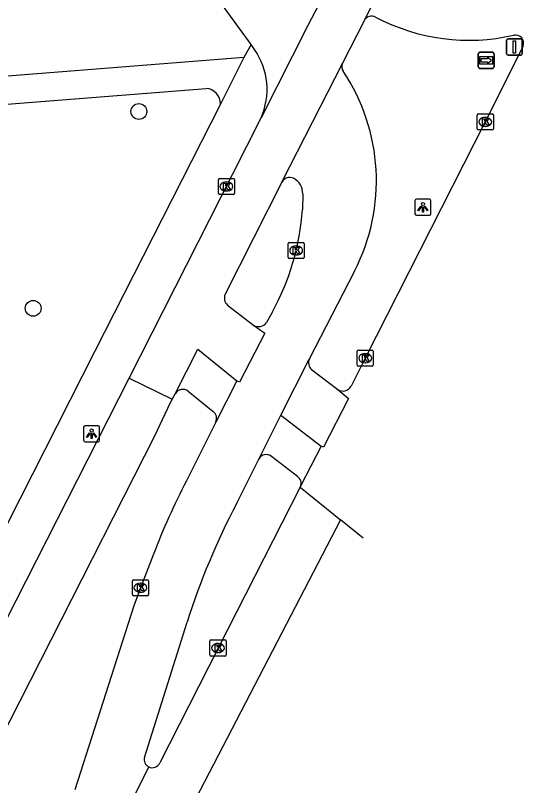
# Model space of a CAD drawing. Extents: x 161243 to 161752, y 384138 to 384885.
# Drawn here: x 161618.45 to 161650.05, y 384551.41 to 384599.27 of the extents above; entities that cross this region are included whole.
import ezdxf

# ---------------------------------------------------------------- set-up
doc = ezdxf.new("R2010")
doc.units = 0
for name, color, linetype in [('IMGEO_Boom', 7, 'Continuous'), ('IMGEO_Fietspad_gesloten', 7, 'Continuous'), ('IMGEO_Kolk', 7, 'Continuous'), ('IMGEO_Lichtpunt', 7, 'Continuous'), ('IMGEO_Rijbaan_lokaal_gesloten', 7, 'Continuous'), ('IMGEO_Rijbaan_lokaal_open', 7, 'Continuous'), ('IMGEO_Verkeersbordpaal', 7, 'Continuous'), ('IMGEO_Voetpad_open', 7, 'Continuous'), ('IMGEO_Wegwijzer', 7, 'Continuous')]:
    doc.layers.add(name, color=color, linetype=linetype)

msp = doc.modelspace()

# ---------------------------------------------------------------- linework, layer by layer
at = {"layer": 'IMGEO_Boom'}
for centre in [(161626.129, 384593.3), (161619.56, 384581.072)]:
    msp.add_circle(centre, 0.489, dxfattribs=at)
at = {"layer": 'IMGEO_Fietspad_gesloten'}
for points in [[(161640.133, 384598.942), (161638.797, 384596.299)], [(161625.518, 384576.727), (161631.945, 384589.377), (161633.723, 384592.905)], [(161635.021, 384588.905), (161631.496, 384581.952)], [(161631.645, 384581.275), (161633.252, 384580.024)], [(161628.393, 384575.761), (161629.79, 384578.533), (161632.228, 384576.565)], [(161518.014, 384365.014), (161522.72, 384374.49), (161548.308, 384424.931), (161625.518, 384576.727)], [(161625.518, 384576.727), (161628.195, 384575.423)], [(161520.707, 384363.649), (161526.535, 384375.146), (161550.415, 384422.299), (161627.114, 384573.143), (161627.772, 384574.506), (161627.927, 384574.874), (161628.195, 384575.423)], [(161628.195, 384575.423), (161628.393, 384575.761)]]:
    msp.add_lwpolyline(points, dxfattribs=at)
msp.add_arc((161632.016, 384581.711), 0.573, 155.1536, 229.671, dxfattribs=at)
at = {"layer": 'IMGEO_Kolk'}
for p, q in [((161647.242, 384593.155), (161648.094, 384593.155)), ((161647.167, 384592.229), (161647.167, 384593.081)), ((161647.655, 384592.935), (161647.68, 384592.935)), ((161648.168, 384593.081), (161648.168, 384592.229)), ((161647.678, 384592.375), (161647.653, 384592.375)), ((161648.094, 384592.155), (161647.242, 384592.155)), ((161631.071, 384588.217), (161631.071, 384589.069)), ((161631.146, 384589.143), (161631.998, 384589.143)), ((161631.559, 384588.923), (161631.584, 384588.923)), ((161632.072, 384589.069), (161632.072, 384588.217)), ((161631.582, 384588.363), (161631.557, 384588.363)), ((161631.998, 384588.143), (161631.146, 384588.143)), ((161635.407, 384584.238), (161635.407, 384585.09)), ((161635.482, 384585.164), (161636.334, 384585.164)), ((161636.408, 384585.09), (161636.408, 384584.238)), ((161635.895, 384584.944), (161635.92, 384584.944)), ((161636.334, 384584.164), (161635.482, 384584.164)), ((161635.918, 384584.384), (161635.893, 384584.384)), ((161639.703, 384577.546), (161639.703, 384578.398)), ((161639.778, 384578.472), (161640.63, 384578.472)), ((161640.704, 384578.398), (161640.704, 384577.546)), ((161640.191, 384578.252), (161640.216, 384578.252)), ((161640.63, 384577.472), (161639.778, 384577.472)), ((161640.214, 384577.692), (161640.189, 384577.692)), ((161625.724, 384563.281), (161625.724, 384564.133)), ((161625.799, 384564.207), (161626.651, 384564.207)), ((161626.212, 384563.987), (161626.237, 384563.987)), ((161626.725, 384564.133), (161626.725, 384563.281)), ((161626.651, 384563.207), (161625.799, 384563.207)), ((161626.235, 384563.427), (161626.21, 384563.427)), ((161630.549, 384559.537), (161630.549, 384560.389)), ((161630.624, 384560.463), (161631.476, 384560.463)), ((161631.037, 384560.243), (161631.062, 384560.243)), ((161631.55, 384560.389), (161631.55, 384559.537)), ((161631.06, 384559.683), (161631.035, 384559.683)), ((161631.476, 384559.463), (161630.624, 384559.463))]:
    msp.add_line(p, q, dxfattribs=at)
for points in [[(161647.242, 384593.155), (161648.094, 384593.155)], [(161647.167, 384592.229), (161647.167, 384593.081)], [(161647.488, 384592.855), (161647.611, 384592.855), (161647.611, 384592.704), (161647.741, 384592.855), (161647.905, 384592.855), (161647.759, 384592.704), (161647.912, 384592.455), (161647.76, 384592.455), (161647.675, 384592.619), (161647.611, 384592.552), (161647.611, 384592.455), (161647.488, 384592.455), (161647.488, 384592.855)], [(161648.168, 384593.081), (161648.168, 384592.229)], [(161648.094, 384592.155), (161647.242, 384592.155)], [(161631.071, 384588.217), (161631.071, 384589.069)], [(161631.146, 384589.143), (161631.998, 384589.143)], [(161631.392, 384588.843), (161631.515, 384588.843), (161631.515, 384588.692), (161631.645, 384588.843), (161631.809, 384588.843), (161631.663, 384588.692), (161631.816, 384588.443), (161631.664, 384588.443), (161631.579, 384588.607), (161631.515, 384588.54), (161631.515, 384588.443), (161631.392, 384588.443), (161631.392, 384588.843)], [(161632.072, 384589.069), (161632.072, 384588.217)], [(161631.998, 384588.143), (161631.146, 384588.143)], [(161635.407, 384584.238), (161635.407, 384585.09)], [(161635.482, 384585.164), (161636.334, 384585.164)], [(161636.408, 384585.09), (161636.408, 384584.238)], [(161635.728, 384584.864), (161635.851, 384584.864), (161635.851, 384584.713), (161635.981, 384584.864), (161636.145, 384584.864), (161635.999, 384584.713), (161636.152, 384584.464), (161636, 384584.464), (161635.915, 384584.628), (161635.851, 384584.561), (161635.851, 384584.464), (161635.728, 384584.464), (161635.728, 384584.864)], [(161636.334, 384584.164), (161635.482, 384584.164)], [(161639.703, 384577.546), (161639.703, 384578.398)], [(161639.778, 384578.472), (161640.63, 384578.472)], [(161640.704, 384578.398), (161640.704, 384577.546)], [(161640.024, 384578.172), (161640.147, 384578.172), (161640.147, 384578.021), (161640.277, 384578.172), (161640.441, 384578.172), (161640.295, 384578.021), (161640.448, 384577.772), (161640.296, 384577.772), (161640.211, 384577.936), (161640.147, 384577.869), (161640.147, 384577.772), (161640.024, 384577.772), (161640.024, 384578.172)], [(161640.63, 384577.472), (161639.778, 384577.472)], [(161625.724, 384563.281), (161625.724, 384564.133)], [(161625.799, 384564.207), (161626.651, 384564.207)], [(161626.725, 384564.133), (161626.725, 384563.281)], [(161626.045, 384563.907), (161626.168, 384563.907), (161626.168, 384563.756), (161626.298, 384563.907), (161626.462, 384563.907), (161626.316, 384563.756), (161626.469, 384563.507), (161626.317, 384563.507), (161626.232, 384563.671), (161626.168, 384563.604), (161626.168, 384563.507), (161626.045, 384563.507), (161626.045, 384563.907)], [(161626.651, 384563.207), (161625.799, 384563.207)], [(161630.549, 384559.537), (161630.549, 384560.389)], [(161630.624, 384560.463), (161631.476, 384560.463)], [(161630.87, 384560.163), (161630.993, 384560.163), (161630.993, 384560.012), (161631.123, 384560.163), (161631.287, 384560.163), (161631.141, 384560.012), (161631.294, 384559.763), (161631.142, 384559.763), (161631.057, 384559.927), (161630.993, 384559.86), (161630.993, 384559.763), (161630.87, 384559.763), (161630.87, 384560.163)], [(161631.55, 384560.389), (161631.55, 384559.537)], [(161631.476, 384559.463), (161630.624, 384559.463)]]:
    msp.add_lwpolyline(points, dxfattribs=at)
for centre, start, end in [((161647.244, 384593.079), 91.552, 178.448), ((161647.244, 384593.079), 91.552, 178.448), ((161648.092, 384593.079), 1.552, 88.448), ((161648.092, 384593.079), 1.552, 88.448), ((161647.244, 384592.231), 181.552, 268.448), ((161647.244, 384592.231), 181.552, 268.448), ((161648.092, 384592.231), 271.552, 358.448), ((161648.092, 384592.231), 271.552, 358.448), ((161631.148, 384589.067), 91.552, 178.448), ((161631.148, 384589.067), 91.552, 178.448), ((161631.996, 384589.067), 1.552, 88.448), ((161631.996, 384589.067), 1.552, 88.448), ((161631.148, 384588.219), 181.552, 268.448), ((161631.148, 384588.219), 181.552, 268.448), ((161631.996, 384588.219), 271.552, 358.448), ((161631.996, 384588.219), 271.552, 358.448), ((161635.484, 384585.088), 91.552, 178.448), ((161635.484, 384585.088), 91.552, 178.448), ((161636.332, 384585.088), 1.552, 88.448), ((161636.332, 384585.088), 1.552, 88.448), ((161635.484, 384584.24), 181.552, 268.448), ((161635.484, 384584.24), 181.552, 268.448), ((161636.332, 384584.24), 271.552, 358.448), ((161636.332, 384584.24), 271.552, 358.448), ((161639.78, 384578.396), 91.552, 178.448), ((161639.78, 384578.396), 91.552, 178.448), ((161640.628, 384578.396), 1.552, 88.448), ((161640.628, 384578.396), 1.552, 88.448), ((161639.78, 384577.548), 181.552, 268.448), ((161639.78, 384577.548), 181.552, 268.448), ((161640.628, 384577.548), 271.552, 358.448), ((161640.628, 384577.548), 271.552, 358.448), ((161625.801, 384564.131), 91.552, 178.448), ((161625.801, 384564.131), 91.552, 178.448), ((161626.649, 384564.131), 1.552, 88.448), ((161626.649, 384564.131), 1.552, 88.448), ((161625.801, 384563.283), 181.552, 268.448), ((161625.801, 384563.283), 181.552, 268.448), ((161626.649, 384563.283), 271.552, 358.448), ((161626.649, 384563.283), 271.552, 358.448), ((161630.626, 384560.387), 91.552, 178.448), ((161630.626, 384560.387), 91.552, 178.448), ((161631.474, 384560.387), 1.552, 88.448), ((161631.474, 384560.387), 1.552, 88.448), ((161630.626, 384559.539), 181.552, 268.448), ((161630.626, 384559.539), 181.552, 268.448), ((161631.474, 384559.539), 271.552, 358.448), ((161631.474, 384559.539), 271.552, 358.448)]:
    msp.add_arc(centre, 0.0765, start, end, dxfattribs=at)
for centre, major_axis, ratio, start_param, end_param in [((161647.654, 384592.655), (-0.387, 0.002), 0.722429, 4.712389, 7.853982), ((161647.679, 384592.655), (-0.39, 0.002), 0.717154, 1.570796, 4.712389), ((161631.558, 384588.643), (-0.387, 0.002), 0.722429, 4.712389, 7.853982), ((161631.583, 384588.643), (-0.39, 0.002), 0.717154, 1.570796, 4.712389), ((161635.894, 384584.664), (-0.387, 0.002), 0.722429, 4.712389, 7.853982), ((161635.919, 384584.664), (-0.39, 0.002), 0.717154, 1.570796, 4.712389), ((161640.19, 384577.972), (-0.387, 0.002), 0.722429, 4.712389, 7.853982), ((161640.215, 384577.972), (-0.39, 0.002), 0.717154, 1.570796, 4.712389), ((161626.211, 384563.707), (-0.387, 0.002), 0.722429, 4.712389, 7.853982), ((161626.236, 384563.707), (-0.39, 0.002), 0.717154, 1.570796, 4.712389), ((161631.036, 384559.963), (-0.387, 0.002), 0.722429, 4.712389, 7.853982), ((161631.061, 384559.963), (-0.39, 0.002), 0.717154, 1.570796, 4.712389)]:
    msp.add_ellipse(centre, major_axis=major_axis, ratio=ratio, start_param=start_param, end_param=end_param, dxfattribs=at)
at = {"layer": 'IMGEO_Lichtpunt'}
for p, q in [((161643.293, 384587.756), (161643.293, 384586.949)), ((161643.293, 384587.756), (161643.293, 384586.949)), ((161644.195, 384587.851), (161643.387, 384587.851)), ((161644.195, 384587.851), (161643.387, 384587.851)), ((161644.289, 384586.949), (161644.289, 384587.756)), ((161644.289, 384586.949), (161644.289, 384587.756)), ((161643.387, 384586.855), (161644.195, 384586.855)), ((161643.387, 384586.855), (161644.195, 384586.855)), ((161622.694, 384573.678), (161622.694, 384572.871)), ((161622.694, 384573.678), (161622.694, 384572.871)), ((161623.596, 384573.773), (161622.788, 384573.773)), ((161623.596, 384573.773), (161622.788, 384573.773)), ((161623.69, 384572.871), (161623.69, 384573.678)), ((161623.69, 384572.871), (161623.69, 384573.678)), ((161622.788, 384572.777), (161623.596, 384572.777)), ((161622.788, 384572.777), (161623.596, 384572.777))]:
    msp.add_line(p, q, dxfattribs=at)
for points in [[(161643.667, 384587.42), (161643.706, 384587.392), (161643.518, 384587.13), (161643.48, 384587.157), (161643.667, 384587.42)], [(161643.879, 384587.392), (161643.917, 384587.419), (161644.104, 384587.157), (161644.065, 384587.129), (161643.879, 384587.392)], [(161643.769, 384587.372), (161643.816, 384587.372), (161643.816, 384587.05), (161643.769, 384587.05), (161643.769, 384587.372)], [(161623.068, 384573.342), (161623.107, 384573.314), (161622.919, 384573.052), (161622.881, 384573.079), (161623.068, 384573.342)], [(161623.17, 384573.294), (161623.217, 384573.294), (161623.217, 384572.972), (161623.17, 384572.972), (161623.17, 384573.294)], [(161623.28, 384573.314), (161623.318, 384573.341), (161623.505, 384573.079), (161623.466, 384573.051), (161623.28, 384573.314)]]:
    msp.add_lwpolyline(points, dxfattribs=at)
for centre in [(161643.792, 384587.554), (161623.193, 384573.476)]:
    msp.add_circle(centre, 0.0994, dxfattribs=at)
for centre, start, end in [((161643.387, 384587.756), 90, 180), ((161643.387, 384587.756), 90, 180), ((161644.195, 384587.756), 0, 90), ((161644.195, 384587.756), 0, 90), ((161643.387, 384586.949), 180, 270), ((161643.387, 384586.949), 180, 270), ((161644.195, 384586.949), 270, 0), ((161644.195, 384586.949), 270, 360), ((161622.788, 384573.678), 90, 180), ((161622.788, 384573.678), 90, 180), ((161623.596, 384573.678), 0, 90), ((161623.596, 384573.678), 0, 90), ((161622.788, 384572.871), 180, 270), ((161622.788, 384572.871), 180, 270), ((161623.596, 384572.871), 270, 0), ((161623.596, 384572.871), 270, 360)]:
    msp.add_arc(centre, 0.0946, start, end, dxfattribs=at)
at = {"layer": 'IMGEO_Rijbaan_lokaal_gesloten'}
for points in [[(161642.896, 384604.409), (161640.138, 384598.962), (161640.133, 384598.942)], [(161650.011, 384597.352), (161647.668, 384592.655), (161640.204, 384577.972), (161639.322, 384576.224)], [(161638.797, 384596.299), (161635.025, 384588.94), (161635.021, 384588.905)], [(161636.317, 384588.183), (161636.293, 384587.218)], [(161639.541, 384583.388), (161636.727, 384577.919)], [(161634.408, 384580.818), (161634.071, 384580.193)], [(161633.252, 384580.024), (161633.956, 384579.527), (161632.384, 384576.488), (161632.228, 384576.565)], [(161634.961, 384574.441), (161636.727, 384577.919)], [(161632.228, 384576.565), (161630.908, 384574.002)], [(161638.501, 384576.024), (161639.17, 384575.464), (161637.602, 384572.445), (161637.454, 384572.509)], [(161630.908, 384574.002), (161629.094, 384570.35)], [(161633.596, 384571.7), (161633.608, 384571.733), (161634.961, 384574.441)], [(161637.454, 384572.509), (161636.184, 384570.023)], [(161632.214, 384568.972), (161633.596, 384571.7)], [(161636.15, 384569.957), (161631.05, 384559.963), (161627.436, 384552.831)], [(161636.184, 384570.023), (161636.15, 384569.957)], [(161636.15, 384569.957), (161638.668, 384567.921)], [(161638.668, 384567.921), (161627.681, 384546.777), (161605.302, 384502.824), (161593.763, 384479.586), (161574.873, 384442.021), (161545.035, 384383.956), (161539.238, 384372.041), (161525.285, 384343.063), (161517.236, 384325.784), (161510.904, 384308.827), (161504.035, 384290.582), (161498.991, 384275.235), (161492.66, 384254.201), (161489.655, 384243.039), (161484.933, 384223.293), (161481.713, 384206.981), (161478.494, 384189.488), (161475.768, 384168.523)], [(161640.066, 384566.79), (161638.668, 384567.921)], [(161627.044, 384565.785), (161626.225, 384563.707), (161625.82, 384562.576), (161622.155, 384551.144)], [(161626.482, 384553.168), (161629.131, 384561.576)], [(161626.74, 384552.582), (161582.611, 384464.512)]]:
    msp.add_lwpolyline(points, dxfattribs=at)
for centre, radius, start, end in [((161640.595, 384598.726), 0.51, 60.3229, 154.9509), ((161646.65, 384610.145), 12.416, 242.1333, 282.9503), ((161649.536, 384597.543), 0.512, 338.1008, 101.5591), ((161639.248, 384596.073), 0.504, 153.4071, 212.5822), ((161628.679, 384588.988), 12.22, 332.7281, 33.8922), ((161635.507, 384588.661), 0.544, 63.7177, 153.3884), ((161635.274, 384588.219), 1.044, 358.022, 62.9765), ((161621.19, 384588.189), 15.134, 330.8545, 356.3228), ((161633.572, 384580.542), 0.609, 238.3053, 325.0133), ((161638.819, 384576.504), 0.575, 236.4449, 330.9369), ((161665.971, 384551.047), 41.623, 152.3704, 159.2629), ((161673.053, 384547.608), 46.089, 152.3844, 162.3582), ((161626.971, 384553.034), 0.507, 164.651, 242.8742), ((161626.971, 384553.033), 0.507, 242.8971, 336.4731)]:
    msp.add_arc(centre, radius, start, end, dxfattribs=at)
at = {"layer": 'IMGEO_Rijbaan_lokaal_open'}
for points in [[(161633.111, 384597.461), (161628.766, 384603.455), (161626.747, 384606.076), (161624.845, 384608.084), (161621.062, 384611.158), (161618.885, 384612.836), (161613.905, 384616.634)], [(161639.785, 384604.754), (161637.958, 384601.195), (161636.626, 384598.646), (161633.723, 384592.905)], [(161633.327, 384597.149), (161633.111, 384597.461)]]:
    msp.add_lwpolyline(points, dxfattribs=at)
msp.add_arc((161629.77, 384594.677), 4.332, 335.8603, 34.8011, dxfattribs=at)
at = {"layer": 'IMGEO_Verkeersbordpaal'}
for p, q in [((161648.978, 384596.908), (161648.978, 384597.708)), ((161648.978, 384597.708), (161648.978, 384596.908)), ((161649.078, 384597.808), (161649.868, 384597.808)), ((161649.868, 384597.808), (161649.078, 384597.808)), ((161649.968, 384597.708), (161649.968, 384596.908)), ((161649.968, 384596.908), (161649.968, 384597.708)), ((161649.868, 384596.808), (161649.078, 384596.808)), ((161649.078, 384596.808), (161649.868, 384596.808))]:
    msp.add_line(p, q, dxfattribs=at)
msp.add_lwpolyline([(161649.398, 384597.683), (161649.548, 384597.683), (161649.548, 384596.933), (161649.398, 384596.933), (161649.398, 384597.683)], dxfattribs=at)
for centre, start, end in [((161649.078, 384597.708), 90, 180), ((161649.078, 384597.708), 90, 180), ((161649.868, 384597.708), 0, 90), ((161649.868, 384597.708), 360, 90), ((161649.078, 384596.908), 180, 270), ((161649.078, 384596.908), 180, 270), ((161649.868, 384596.908), 270, 0), ((161649.868, 384596.908), 270, 0)]:
    msp.add_arc(centre, 0.1, start, end, dxfattribs=at)
at = {"layer": 'IMGEO_Voetpad_open'}
for points in [[(161633.111, 384597.461), (161632.647, 384596.649)], [(161632.647, 384596.649), (161612.189, 384595.037)], [(161632.647, 384596.649), (161631.2, 384593.755)], [(161611.034, 384592.597), (161612.398, 384593.313), (161630.304, 384594.73)], [(161631.2, 384593.755), (161623.4, 384578.41), (161612.501, 384556.942)], [(161636.869, 384577.263), (161638.501, 384576.024)], [(161629.191, 384575.917), (161630.751, 384574.668)], [(161634.961, 384574.441), (161637.454, 384572.509)], [(161635.982, 384570.619), (161634.379, 384571.856)]]:
    msp.add_lwpolyline(points, dxfattribs=at)
for centre, radius, start, end in [((161630.249, 384593.78), 0.952, 358.5036, 86.6609), ((161637.224, 384577.683), 0.55, 154.5907, 229.8373), ((161628.856, 384575.509), 0.527, 50.6241, 151.4983), ((161630.413, 384574.237), 0.547, 334.5885, 51.9405), ((161634.047, 384571.479), 0.502, 48.6317, 153.9037), ((161635.719, 384570.197), 0.497, 339.4497, 57.996)]:
    msp.add_arc(centre, radius, start, end, dxfattribs=at)
at = {"layer": 'IMGEO_Wegwijzer'}
for p, q in [((161647.326, 384596.979), (161648.116, 384596.979)), ((161648.116, 384596.979), (161647.326, 384596.979)), ((161647.226, 384596.079), (161647.226, 384596.879)), ((161647.226, 384596.879), (161647.226, 384596.079)), ((161648.216, 384596.879), (161648.216, 384596.079)), ((161648.216, 384596.079), (161648.216, 384596.879)), ((161648.116, 384595.979), (161647.326, 384595.979)), ((161647.326, 384595.979), (161648.116, 384595.979))]:
    msp.add_line(p, q, dxfattribs=at)
for points in [[(161647.327, 384596.711), (161648.115, 384596.711), (161648.115, 384596.247), (161647.327, 384596.247), (161647.327, 384596.711)], [(161647.392, 384596.563), (161647.392, 384596.479), (161647.392, 384596.395), (161647.803, 384596.395), (161647.803, 384596.312), (161648.05, 384596.479), (161647.803, 384596.646), (161647.803, 384596.563), (161647.392, 384596.563)]]:
    msp.add_lwpolyline(points, dxfattribs=at)
for centre, start, end in [((161647.326, 384596.879), 90, 180), ((161647.326, 384596.879), 90, 180), ((161648.116, 384596.879), 0, 90), ((161648.116, 384596.879), 360, 90), ((161647.326, 384596.079), 180, 270), ((161647.326, 384596.079), 180, 270), ((161648.116, 384596.079), 270, 0), ((161648.116, 384596.079), 270, 0)]:
    msp.add_arc(centre, 0.1, start, end, dxfattribs=at)

doc.saveas('drawing.dxf')
